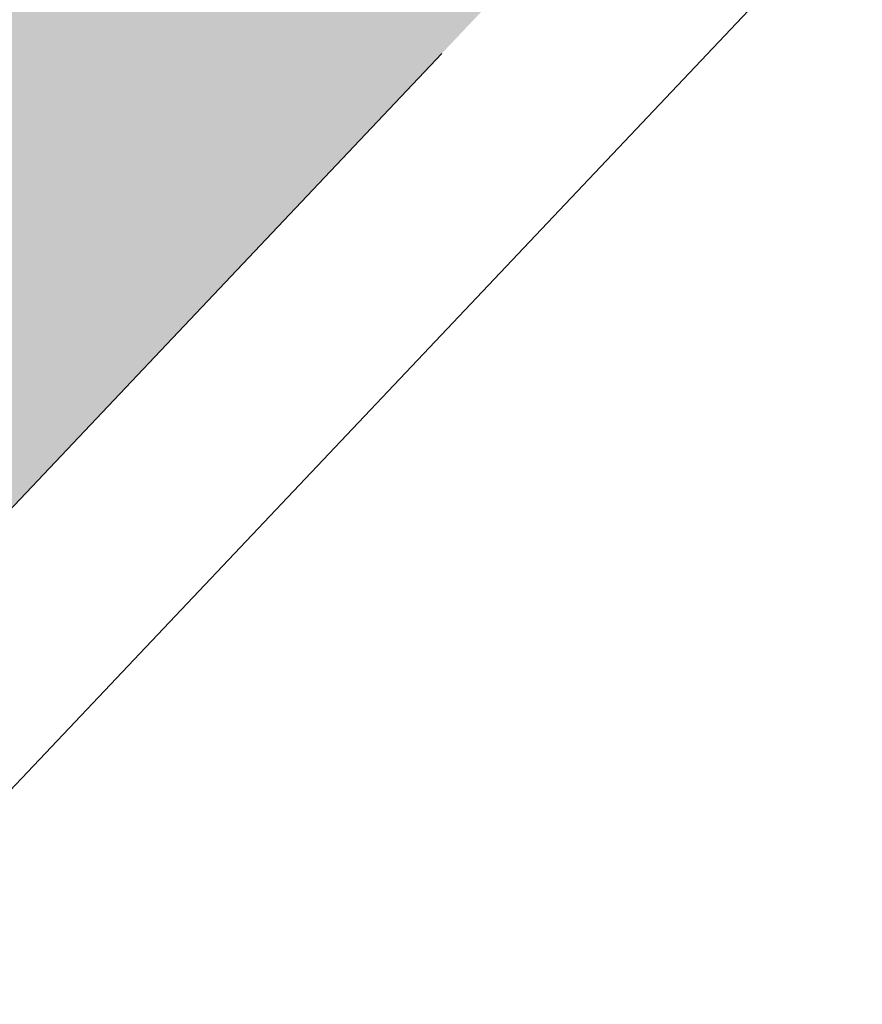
# Model space of a CAD drawing. Header units: metres. Extents: x 163543 to 168130, y 402678 to 405437.
# Tile 687 of 1056: x 165505.945 to 165506.294, y 403923.444 to 403923.852. Entities that reach past the tile are written whole.
import ezdxf

# ---------------------------------------------------------------- set-up
doc = ezdxf.new("R2010")
doc.units = ezdxf.units.M
doc.linetypes.add('X-CA190022.004-UO-DWM_Snelfietsroute$0$VH-OPSLUITBAND_80X200', pattern=[14, 8, -2, 2, -2])
doc.layers.add('X-CA190022.004-UO-ARC_Arcering$0$N-WE-VH-VERHARDING_TEGEL-A-200 60MM TEGEL', color=252, linetype='Continuous', lineweight=18, transparency=0.5)
doc.layers.add('X-CA190022.004-UO-DWM_Snelfietsroute$0$N-WE-VH-KANTOPSLUITING_ACHTERKANTBAND-G', color=7, linetype='Continuous', lineweight=9)
doc.layers.add('X-CA190022.004-UO-DWM_Snelfietsroute$0$N-WE-VH-KANTOPSLUITING_OPSLUITBAND_80X200-G', color=150, linetype='X-CA190022.004-UO-DWM_Snelfietsroute$0$VH-OPSLUITBAND_80X200', lineweight=35)

msp = doc.modelspace()

# ---------------------------------------------------------------- hatches: boundary and pattern name
at = {"layer": 'X-CA190022.004-UO-ARC_Arcering$0$N-WE-VH-VERHARDING_TEGEL-A-200 60MM TEGEL', "ltscale": 0.5}
h = msp.add_hatch(color=256, dxfattribs=at)
h.dxf.hatch_style = 1
edge = h.paths.add_edge_path()
edge.add_arc((165515.64288, 403930.99042), 2, 48.56271, 136.57631, ccw=False)
edge.add_line((165516.96648, 403932.48978), (165524.01566, 403926.20457))
edge.add_line((165524.01566, 403926.20457), (165525.29967, 403927.67111))
edge.add_arc((165502.24428, 403901.53739), 34.85, 48.580986, 54.31414)
edge.add_line((165522.57371, 403929.84352), (165521.3285, 403930.73782))
edge.add_arc((165541.83293, 403959.28762), 35.15, 231.496912, 234.31414, ccw=False)
edge.add_arc((165541.83293, 403959.28762), 35.15, 228.679684, 231.496912, ccw=False)
edge.add_line((165518.62451, 403932.88891), (165517.86919, 403933.55343))
edge.add_line((165517.86919, 403933.55343), (165517.83611, 403933.51594))
edge.add_line((165517.83611, 403933.51594), (165517.09455, 403934.17191))
edge.add_arc((165515.24218, 403932.07221), 2.8, 48.58099, 138.74262)
edge.add_line((165513.13727, 403933.91865), (165512.80922, 403933.54469))
edge.add_line((165512.80922, 403933.54469), (165487.03761, 403906.29441))
edge.add_line((165487.03761, 403906.29441), (165486.55974, 403905.78264))
edge.add_line((165486.55974, 403905.78264), (165479.73495, 403898.47359))
edge.add_line((165479.73495, 403898.47359), (165478.38819, 403897.03127))
edge.add_line((165478.38819, 403897.03127), (165478.33022, 403896.96906))
edge.add_line((165478.33022, 403896.96906), (165479.64937, 403895.7444))
edge.add_line((165479.64937, 403895.7444), (165479.7045, 403895.80354))
edge.add_line((165479.7045, 403895.80354), (165481.05058, 403897.24513))
edge.add_line((165481.05058, 403897.24513), (165487.87537, 403904.55418))
edge.add_line((165487.87537, 403904.55418), (165488.3491, 403905.06152))
edge.add_line((165488.3491, 403905.06152), (165514.1903, 403932.3652))

# ---------------------------------------------------------------- linework, layer by layer
at = {"layer": 'X-CA190022.004-UO-DWM_Snelfietsroute$0$N-WE-VH-KANTOPSLUITING_ACHTERKANTBAND-G', "ltscale": 0.2, "flags": 128}
msp.add_lwpolyline([(165473.66701, 403887.29108), (165473.89001, 403887.70653), (165474.33842, 403888.50639), (165474.79677, 403889.28015), (165475.27329, 403890.04259), (165475.76769, 403890.79326), (165476.27968, 403891.53172), (165476.80895, 403892.25758), (165477.3552, 403892.97043), (165477.9181, 403893.66987), (165478.49734, 403894.35551), (165479.09422, 403895.02884), (165479.70794, 403895.68991), (165479.76302, 403895.74899), (165488.40739, 403905.00672), (165514.2484, 403932.31021, -0.404095), (165516.91353, 403932.42981), (165523.96299, 403926.14435)], format="xyb", dxfattribs=at)
at = {"layer": 'X-CA190022.004-UO-DWM_Snelfietsroute$0$N-WE-VH-KANTOPSLUITING_OPSLUITBAND_80X200-G', "ltscale": 0.2, "flags": 128}
msp.add_lwpolyline([(165470.47067, 403879.33443), (165470.48128, 403879.37256), (165470.7309, 403880.26462), (165470.99512, 403881.12899), (165471.27976, 403881.98658), (165471.58466, 403882.83691), (165471.90963, 403883.6795), (165472.25446, 403884.51387), (165472.61896, 403885.33956), (165473.00291, 403886.15611), (165473.41467, 403886.98026), (165473.5963, 403887.32849), (165473.81987, 403887.74502), (165474.26911, 403888.54634), (165474.72842, 403889.32174), (165475.20596, 403890.0858), (165475.70141, 403890.83805), (165476.21448, 403891.57809), (165476.74487, 403892.30549), (165477.29228, 403893.01985), (165477.85638, 403893.72077), (165478.43684, 403894.40786), (165479.03497, 403895.0826), (165479.64937, 403895.7444), (165479.7045, 403895.80354), (165488.3491, 403905.06152), (165514.1903, 403932.3652, -0.404095), (165516.96648, 403932.48978), (165524.01566, 403926.20457)], format="xyb", dxfattribs=at)

doc.saveas('drawing.dxf')
